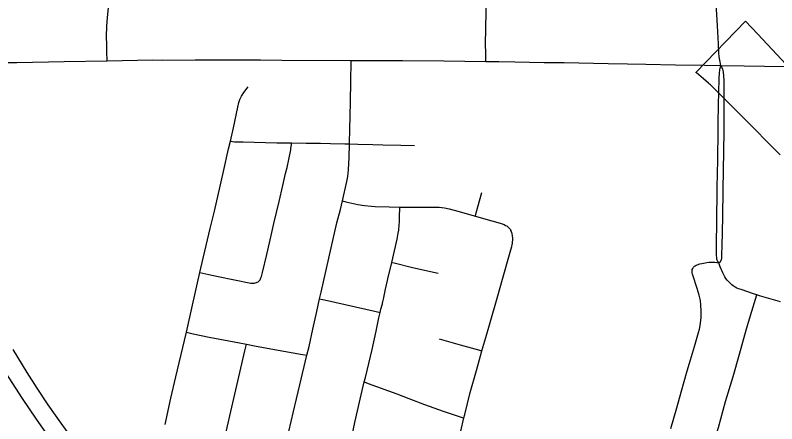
# Model space of a CAD drawing. Extents: x -1.4 to 35.4, y 0 to 22.
# Drawn here: x 11.09 to 11.778, y 18.811 to 19.179 of the extents above; entities that cross this region are included whole.
import ezdxf

# ---------------------------------------------------------------- set-up
doc = ezdxf.new("R2010")
doc.units = 0
for name, color, linetype in [('GM_X_City_Street', 7, 'Continuous'), ('GM_X_County_Road', 7, 'Continuous'), ('GM_X_County_Text', 7, 'Continuous'), ('GM_X_US_Route', 7, 'Continuous')]:
    doc.layers.add(name, color=color, linetype=linetype)

msp = doc.modelspace()

# ---------------------------------------------------------------- linework, layer by layer
at = {"layer": 'GM_X_City_Street'}
for points in [[(11.51557, 19.13752), (11.51541, 19.14615), (11.5153, 19.15176), (11.51562, 19.16851), (11.51613, 19.19304), (11.51631, 19.20575), (11.51643, 19.22431), (11.51684, 19.24093), (11.517, 19.24599), (11.51751, 19.26203), (11.51789, 19.28065), (11.51794, 19.2875), (11.5182, 19.30037)], [(11.72766, 19.13392), (11.7267, 19.13863), (11.72638, 19.14158), (11.72604, 19.14539), (11.72569, 19.15345), (11.7248, 19.16956), (11.72345, 19.18971)], [(11.3377, 18.80359), (11.34178, 18.82175), (11.34444, 18.83325), (11.34761, 18.8459), (11.35391, 18.87245), (11.35578, 18.88038), (11.35937, 18.89613), (11.36273, 18.91189), (11.36539, 18.92327), (11.36682, 18.92941), (11.37593, 18.96941), (11.38099, 18.99185), (11.38416, 19.0039), (11.38615, 19.01164), (11.38987, 19.02934), (11.39073, 19.03375), (11.39122, 19.03669), (11.3916, 19.03975), (11.39217, 19.05091), (11.39244, 19.06313), (11.39274, 19.07702), (11.3929, 19.08758), (11.39336, 19.10186), (11.39351, 19.11865), (11.3938, 19.13837)], [(11.72608, 18.95596), (11.72562, 18.95643), (11.72474, 18.95751), (11.72441, 18.95813), (11.72417, 18.95905), (11.72401, 18.95998), (11.72383, 18.96303), (11.72378, 18.96871), (11.72389, 18.9774), (11.724, 18.98795), (11.72419, 19.00098), (11.72432, 19.01401), (11.72447, 19.02083), (11.72453, 19.02704), (11.72466, 19.03324), (11.72497, 19.05186), (11.72539, 19.07234), (11.72537, 19.08165), (11.72573, 19.09837), (11.72578, 19.10205), (11.7259, 19.10628), (11.72588, 19.10933), (11.72621, 19.12236), (11.72645, 19.12689), (11.72678, 19.13009), (11.72766, 19.13392)], [(11.72608, 18.95596), (11.72744, 18.95715), (11.72784, 18.9577), (11.72826, 18.95856), (11.7285, 18.95969), (11.72864, 18.96137), (11.72859, 18.96365), (11.72882, 18.97081), (11.72942, 18.99695), (11.72983, 19.02184), (11.7307, 19.07411), (11.73065, 19.08912), (11.73078, 19.11299), (11.73073, 19.12013), (11.73054, 19.12446), (11.73021, 19.12786), (11.72982, 19.12921), (11.72941, 19.13057), (11.72766, 19.13392)], [(11.22572, 18.80997), (11.23099, 18.83362), (11.23559, 18.85296), (11.2433, 18.88562), (11.24499, 18.89322), (11.24803, 18.90685), (11.25502, 18.93775), (11.25723, 18.94698), (11.2582, 18.95105), (11.26657, 18.98668), (11.27034, 19.00238), (11.27856, 19.03811), (11.2832, 19.05872), (11.28477, 19.06563), (11.28746, 19.07753), (11.29147, 19.09638), (11.29244, 19.1005), (11.29341, 19.10321), (11.29394, 19.10449), (11.29474, 19.10607), (11.29532, 19.1071), (11.29685, 19.10948), (11.30074, 19.11471)], [(11.25723, 18.94698), (11.26524, 18.94522), (11.27372, 18.94336), (11.30312, 18.93761), (11.30414, 18.93751), (11.30538, 18.93748), (11.30646, 18.93758), (11.30714, 18.93771), (11.30825, 18.93804), (11.30909, 18.93841), (11.30981, 18.93882), (11.31094, 18.93979), (11.31157, 18.94058), (11.31193, 18.94125), (11.31237, 18.94237), (11.31273, 18.9435), (11.31365, 18.94719), (11.31768, 18.96346), (11.32158, 18.98039), (11.32392, 18.99128), (11.32869, 19.01118), (11.33206, 19.02568), (11.33466, 19.03652), (11.33592, 19.04193), (11.33755, 19.04914), (11.33929, 19.0579), (11.33948, 19.05916), (11.33967, 19.06065), (11.33984, 19.06215), (11.33998, 19.06404)], [(11.28477, 19.06563), (11.28561, 19.06545), (11.28661, 19.06525), (11.28842, 19.06507), (11.29637, 19.06487), (11.30612, 19.0647), (11.32672, 19.06406), (11.33587, 19.06402), (11.33998, 19.06404), (11.35315, 19.06382), (11.3661, 19.06367), (11.37524, 19.06359), (11.38829, 19.0633), (11.39244, 19.06313), (11.39995, 19.06293), (11.4134, 19.06248), (11.42248, 19.06223), (11.43859, 19.06191), (11.45097, 19.06167)], [(11.50609, 18.99786), (11.5069, 19.00082), (11.51201, 19.01932)], [(11.38615, 19.01164), (11.38915, 19.01096), (11.3946, 19.00973), (11.39989, 19.00849), (11.40601, 19.00757), (11.41233, 19.00686), (11.41559, 19.00672), (11.42828, 19.0064), (11.43777, 19.00619), (11.45355, 19.00614), (11.45902, 19.00614), (11.4669, 19.00619), (11.47328, 19.00601), (11.47803, 19.00548), (11.4823, 19.00469), (11.49009, 19.00256), (11.50609, 18.99786), (11.51332, 18.99573), (11.52837, 18.99162), (11.53025, 18.99102), (11.53203, 18.99034), (11.53338, 18.98966), (11.53433, 18.98906), (11.53543, 18.9882), (11.53636, 18.98738), (11.53709, 18.98659), (11.53763, 18.98586), (11.53819, 18.98497)], [(11.39346, 18.79476), (11.39725, 18.81187), (11.4028, 18.83678), (11.40565, 18.84837), (11.40669, 18.85235), (11.41279, 18.87772), (11.41643, 18.89414), (11.41898, 18.90626), (11.42007, 18.91094), (11.42077, 18.91394), (11.42179, 18.91782), (11.42203, 18.91885), (11.42221, 18.91977), (11.42241, 18.92075), (11.42294, 18.92317), (11.42403, 18.9277), (11.425, 18.93219), (11.42666, 18.93979), (11.42736, 18.94277), (11.43009, 18.95356), (11.43068, 18.95618), (11.43551, 18.97726), (11.43643, 18.98264), (11.4368, 18.98532), (11.43729, 18.99023), (11.43744, 18.99257), (11.43764, 18.99886), (11.43773, 19.00386), (11.43777, 19.00619)], [(11.49298, 18.80386), (11.4957, 18.81594), (11.49639, 18.81901), (11.50136, 18.83889), (11.50698, 18.8586), (11.51063, 18.87178), (11.51198, 18.87649), (11.51541, 18.8885), (11.51879, 18.89981), (11.52624, 18.92611), (11.53065, 18.94101), (11.53761, 18.96551), (11.53891, 18.97069), (11.53927, 18.97227), (11.53947, 18.97323), (11.53965, 18.9745), (11.53981, 18.97647), (11.53981, 18.97826), (11.53965, 18.97995), (11.53913, 18.98238), (11.53895, 18.98301), (11.53819, 18.98497)], [(11.68255, 18.80636), (11.6879, 18.82486), (11.69193, 18.83921), (11.69726, 18.85836), (11.70042, 18.86844), (11.70389, 18.88036), (11.70643, 18.88867), (11.70765, 18.89295), (11.70837, 18.89595), (11.70899, 18.89926), (11.70968, 18.90382), (11.70992, 18.90649), (11.71008, 18.91256), (11.70982, 18.91749), (11.7093, 18.9218), (11.70826, 18.92666), (11.70646, 18.9326), (11.70238, 18.94482), (11.70217, 18.94568), (11.70197, 18.94667), (11.70184, 18.94765), (11.70179, 18.94851), (11.7018, 18.94926), (11.70197, 18.94995), (11.70236, 18.95075), (11.70273, 18.95139), (11.70315, 18.95193), (11.70384, 18.95268), (11.70456, 18.95318), (11.70541, 18.95366), (11.7065, 18.95415), (11.70877, 18.95485), (11.71058, 18.95529), (11.71354, 18.95589), (11.71698, 18.9563), (11.71861, 18.95639), (11.72044, 18.95639), (11.72238, 18.9563), (11.72608, 18.95596)], [(11.43068, 18.95618), (11.43266, 18.95569), (11.44927, 18.95156), (11.47258, 18.94639)], [(11.78173, 18.92076), (11.76267, 18.92617), (11.76011, 18.92696), (11.75714, 18.92787), (11.74599, 18.93165), (11.74375, 18.93245), (11.74221, 18.93311), (11.74082, 18.93387), (11.739, 18.93504), (11.73776, 18.93594), (11.73642, 18.9371), (11.73472, 18.93887), (11.73356, 18.94018), (11.73234, 18.94182), (11.73143, 18.94321), (11.72951, 18.94666), (11.72855, 18.94889), (11.72806, 18.95011), (11.72726, 18.95234), (11.72608, 18.95596)], [(11.36539, 18.92327), (11.36967, 18.92231), (11.41637, 18.91178), (11.42007, 18.91094)], [(11.72045, 18.79111), (11.72207, 18.79632), (11.7255, 18.80728), (11.73206, 18.83058), (11.73881, 18.85319), (11.74469, 18.87346), (11.75094, 18.8962), (11.75562, 18.91228), (11.75894, 18.92313), (11.76011, 18.92696)], [(11.24499, 18.89322), (11.25103, 18.89192), (11.2656, 18.8888), (11.29304, 18.88355), (11.29918, 18.88242), (11.30647, 18.88109), (11.32476, 18.87757), (11.34995, 18.87314), (11.35391, 18.87245)], [(11.25313, 18.72861), (11.2567, 18.7328), (11.26401, 18.74135), (11.26564, 18.74368), (11.26719, 18.74655), (11.26797, 18.74865), (11.26919, 18.75255), (11.29781, 18.87648), (11.29918, 18.88242)], [(11.4734, 18.88721), (11.49224, 18.88182), (11.50872, 18.87733), (11.51198, 18.87649)], [(11.40565, 18.84837), (11.40923, 18.84707), (11.43511, 18.83765), (11.44607, 18.8333), (11.45997, 18.82796), (11.47696, 18.82203), (11.48869, 18.81799), (11.49402, 18.81643), (11.4957, 18.81594)]]:
    msp.add_lwpolyline(points, dxfattribs=at)
at = {"layer": 'GM_X_County_Road'}
for points in [[(11.17339, 19.13818), (11.17322, 19.14639), (11.1731, 19.15263), (11.17293, 19.16004), (11.17314, 19.16926), (11.17369, 19.17722), (11.17473, 19.18577), (11.17633, 19.19551), (11.18048, 19.21616), (11.1897, 19.25865), (11.19213, 19.26888), (11.19628, 19.28375), (11.19951, 19.29373), (11.20285, 19.30231), (11.20613, 19.3096), (11.21003, 19.31725), (11.2131, 19.32254), (11.21711, 19.32873), (11.22607, 19.34133), (11.2352, 19.3537)], [(11.00888, 19.13473), (11.03459, 19.13538), (11.08317, 19.13647), (11.09185, 19.13671), (11.13466, 19.13754), (11.17339, 19.13818)], [(11.17339, 19.13818), (11.21455, 19.13885), (11.22326, 19.13882), (11.25309, 19.13904), (11.26244, 19.13907)], [(11.26244, 19.13907), (11.27802, 19.13912), (11.31209, 19.13886), (11.33136, 19.13861), (11.3938, 19.13837)], [(11.3938, 19.13837), (11.44024, 19.13828), (11.47744, 19.13794), (11.51557, 19.13752)], [(11.51557, 19.13752), (11.52727, 19.13739), (11.54155, 19.13718), (11.56825, 19.13668), (11.58615, 19.13644), (11.62597, 19.13573), (11.6434, 19.13547), (11.66002, 19.13512), (11.68682, 19.13459), (11.71292, 19.13423), (11.72766, 19.13392)], [(11.72766, 19.13392), (11.74892, 19.13357), (11.78558, 19.13303), (11.79924, 19.13285), (11.81351, 19.13255), (11.83513, 19.13222), (11.87506, 19.13134), (11.90364, 19.13072), (11.93548, 19.13019), (11.94841, 19.13019), (11.95394, 19.13046), (11.95984, 19.1309), (11.97699, 19.13231), (11.98842, 19.13344)]]:
    msp.add_lwpolyline(points, dxfattribs=at)
at = {"layer": 'GM_X_County_Text'}
msp.add_lwpolyline([(11.78139, 19.05325), (11.74659, 19.0881), (11.71841, 19.11632), (11.71761, 19.11701), (11.71664, 19.11785), (11.71211, 19.12177), (11.70581, 19.12722), (11.70531, 19.12765), (11.75005, 19.17397), (11.76117, 19.1621), (11.89826, 19.01576)], dxfattribs=at)
at = {"layer": 'GM_X_US_Route'}
for points in [[(10.99419, 19.05074), (10.99855, 19.03677), (11.00311, 19.02325), (11.00867, 19.00811), (11.01388, 18.99482), (11.02424, 18.96953), (11.03257, 18.95013), (11.04103, 18.93148), (11.04692, 18.91916), (11.05529, 18.90324), (11.06489, 18.88585), (11.07415, 18.86969), (11.08477, 18.85217), (11.09681, 18.83334), (11.10926, 18.81479), (11.11933, 18.80062), (11.13269, 18.7827), (11.1483, 18.76259), (11.15605, 18.75292), (11.16162, 18.74612), (11.167, 18.74008), (11.1721, 18.73432), (11.17793, 18.72757)], [(11.08833, 18.87777), (11.10087, 18.85702), (11.10981, 18.84281), (11.11982, 18.8278), (11.13165, 18.81104), (11.14339, 18.79496), (11.15325, 18.78215), (11.1678, 18.76384), (11.17362, 18.75685), (11.18226, 18.74745)]]:
    msp.add_lwpolyline(points, dxfattribs=at)

doc.saveas('drawing.dxf')
